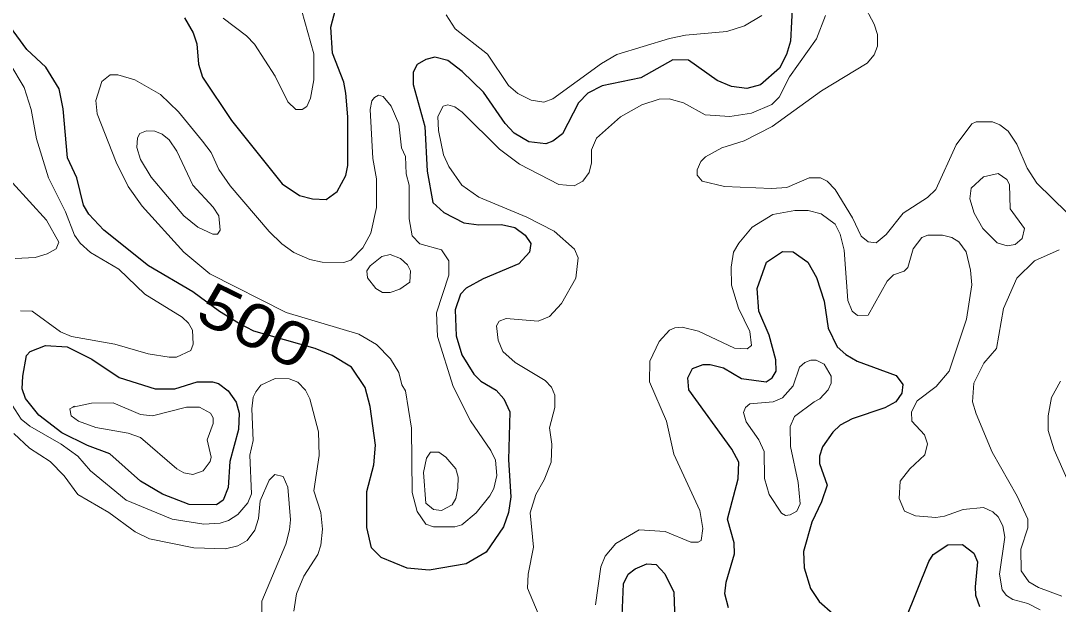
# Model space of a CAD drawing. Extents: x 577 to 602.9, y 7483.8 to 7511.6.
# Drawn here: x 579.985 to 581.887, y 7497.36 to 7498.43 of the extents above; entities that cross this region are included whole.
import ezdxf
from ezdxf.enums import TextEntityAlignment as Align

# ---------------------------------------------------------------- set-up
doc = ezdxf.new("R2010")
doc.units = 0
doc.header["$LTSCALE"] = 0.032
doc.layers.add('1', color=7, linetype='Continuous', lineweight=25)
doc.layers.add('2', color=7, linetype='Continuous', lineweight=13)
doc.layers.add('61', color=7, linetype='Continuous')

msp = doc.modelspace()

# ---------------------------------------------------------------- linework, layer by layer
at = {"layer": '1'}
for points in [[(581.4, 7498.4635), (581.396, 7498.3927), (581.3888, 7498.3681), (581.3761, 7498.3434), (581.3411, 7498.3124), (581.3157, 7498.306), (581.2878, 7498.3092), (581.2616, 7498.3204), (581.2091, 7498.3577), (581.1805, 7498.3585), (581.1217, 7498.3251), (581.0509, 7498.3108), (581.0246, 7498.2973), (581.0071, 7498.2798)], [(580.2851, 7498.4357), (580.301, 7498.4078), (580.3074, 7498.388), (580.3106, 7498.3506), (580.3177, 7498.3267), (580.371, 7498.2472), (580.464, 7498.1311), (580.4959, 7498.1096), (580.5197, 7498.1033), (580.5444, 7498.1025), (580.565, 7498.1168), (580.5809, 7498.1462), (580.5841, 7498.1645), (580.5841, 7498.2536), (580.5809, 7498.2973), (580.577, 7498.3172), (580.5563, 7498.3705), (580.5531, 7498.4182), (580.5618, 7498.4508)], [(580.5243, 7497.8292), (580.4122, 7497.8606), (580.384, 7497.8755), (580.3487, 7497.8967), (580.3002, 7497.9331), (580.2191, 7497.9808), (580.1372, 7498.046), (580.1094, 7498.0754), (580.0999, 7498.0921), (580.0871, 7498.1422), (580.0704, 7498.1788), (580.0625, 7498.2687), (580.0553, 7498.3053), (580.0307, 7498.345), (579.9957, 7498.3776), (579.9591, 7498.4277)], [(581.0071, 7498.2798), (580.9777, 7498.2226), (580.9602, 7498.209), (580.9475, 7498.2043), (580.9165, 7498.2082), (580.8895, 7498.2241), (580.8728, 7498.2416), (580.833, 7498.2989), (580.794, 7498.3371), (580.7678, 7498.3569), (580.7439, 7498.3633), (580.7272, 7498.3593), (580.7113, 7498.3498), (580.7042, 7498.3355), (580.7042, 7498.3132), (580.7257, 7498.2361), (580.7296, 7498.1542), (580.74, 7498.0969), (580.7606, 7498.0786), (580.7972, 7498.0595), (580.8243, 7498.0556), (580.8664, 7498.0564), (580.8903, 7498.0508), (580.9093, 7498.0365), (580.9197, 7498.0214), (580.9173, 7498.0055), (580.8982, 7497.984), (580.8322, 7497.957), (580.8012, 7497.9395), (580.7909, 7497.9283), (580.7813, 7497.8997), (580.7829, 7497.852), (580.7932, 7497.817), (580.8155, 7497.782), (580.8282, 7497.7693), (580.8561, 7497.7526), (580.8704, 7497.7367), (580.8815, 7497.7128), (580.8791, 7497.6246), (580.8831, 7497.557), (580.8791, 7497.5284), (580.8696, 7497.5021), (580.8378, 7497.4552), (580.8012, 7497.4337), (580.7336, 7497.4226), (580.6931, 7497.4258), (580.6453, 7497.4457), (580.6278, 7497.4632), (580.6191, 7497.5005), (580.6191, 7497.5665), (580.6318, 7497.6158), (580.635, 7497.6516), (580.6255, 7497.7224), (580.6159, 7497.7574), (580.5913, 7497.7948), (580.5555, 7497.8162), (580.5243, 7497.8292)], [(581.2823, 7497.3534), (581.2759, 7497.3789), (581.2783, 7497.4003), (581.2934, 7497.452), (581.2926, 7497.4727), (581.2807, 7497.5156), (581.2998, 7497.5896), (581.3014, 7497.6206), (581.2886, 7497.6445), (581.2099, 7497.7534), (581.2075, 7497.7749), (581.2163, 7497.7924), (581.2362, 7497.7995), (581.2489, 7497.7995), (581.2735, 7497.7932), (581.3061, 7497.7741), (581.3515, 7497.7677), (581.3626, 7497.7749), (581.3697, 7497.7876), (581.369, 7497.8083), (581.357, 7497.8536), (581.3379, 7497.8973), (581.3348, 7497.9387), (581.3523, 7497.9872), (581.3817, 7498.0071), (581.4008, 7498.0063), (581.4278, 7497.9872), (581.4437, 7497.9594), (581.458, 7497.9156), (581.4652, 7497.8663), (581.4819, 7497.8321), (581.4978, 7497.8178), (581.5184, 7497.8059), (581.59, 7497.7796), (581.6019, 7497.7629), (581.6003, 7497.747), (581.5892, 7497.7311), (581.5693, 7497.72), (581.5089, 7497.7001), (581.4874, 7497.6882), (581.4739, 7497.6755), (581.4548, 7497.6484), (581.4493, 7497.6317), (581.4493, 7497.6182), (581.4636, 7497.5785)], [(581.4636, 7497.5785), (581.4532, 7497.5475), (581.435, 7497.5101), (581.4198, 7497.4568), (581.4214, 7497.4266), (581.4326, 7497.3884), (581.4485, 7497.3646), (581.4739, 7497.3431)], [(581.6067, 7497.332), (581.6497, 7497.4385), (581.6576, 7497.4512), (581.6846, 7497.4687), (581.7117, 7497.4695), (581.7323, 7497.4536), (581.7387, 7497.4377), (581.7347, 7497.3916), (581.7355, 7497.3765), (581.7427, 7497.3558)], [(581.0875, 7497.3383), (581.0898, 7497.3972), (581.0986, 7497.4147), (581.1113, 7497.425), (581.1328, 7497.4337), (581.1495, 7497.4329), (581.1654, 7497.4155), (581.1821, 7497.3821), (581.1853, 7497.2946)]]:
    msp.add_lwpolyline(points, dxfattribs=at)
msp.add_lwpolyline([(579.9881, 7497.7784), (579.9949, 7497.8162), (580.002, 7497.8234), (580.0299, 7497.8345), (580.0696, 7497.8321), (580.115, 7497.8091), (580.1651, 7497.7757), (580.2311, 7497.755), (580.2668, 7497.755), (580.3082, 7497.7677), (580.336, 7497.7677), (580.3472, 7497.7645), (580.3646, 7497.751), (580.3798, 7497.7303), (580.3853, 7497.7105), (580.3837, 7497.6802), (580.3678, 7497.6214), (580.3646, 7497.5737), (580.3559, 7497.5506), (580.3432, 7497.5419), (580.2931, 7497.5427), (580.2446, 7497.5618), (580.204, 7497.5856), (580.1476, 7497.6357), (580.107, 7497.6508), (580.0598, 7497.674), (580.0179, 7497.7065), (579.9933, 7497.7375), (579.9869, 7497.755)], close=True, dxfattribs=at)
at = {"layer": '2'}
for points in [[(581.9033, 7498.0778), (581.8476, 7498.1319), (581.8302, 7498.1597), (581.8111, 7498.2035), (581.7952, 7498.2273), (581.7801, 7498.2393), (581.7665, 7498.2448), (581.7363, 7498.2448), (581.7284, 7498.2408), (581.6997, 7498.2027), (581.6624, 7498.1208), (581.6473, 7498.1057), (581.6027, 7498.077), (581.5717, 7498.0381), (581.5534, 7498.023), (581.5383, 7498.0246), (581.5256, 7498.0349), (581.5097, 7498.0683), (581.4779, 7498.1208), (581.4636, 7498.1359), (581.4509, 7498.1422), (581.4302, 7498.1422), (581.3896, 7498.124), (581.361, 7498.1224), (581.2751, 7498.1263), (581.2338, 7498.1359), (581.225, 7498.147), (581.225, 7498.1566), (581.2314, 7498.1717), (581.2401, 7498.1804), (581.2704, 7498.1971), (581.3109, 7498.2098), (581.3626, 7498.2361), (581.4532, 7498.3013), (581.5367, 7498.3522), (581.5495, 7498.3673), (581.5558, 7498.3832), (581.5558, 7498.4047), (581.5495, 7498.4237), (581.5089, 7498.5001)], [(580.3559, 7498.4349), (580.3988, 7498.4023), (580.4132, 7498.3872), (580.4513, 7498.3283), (580.4744, 7498.2814), (580.4887, 7498.2671), (580.5006, 7498.2671), (580.5094, 7498.2727), (580.5157, 7498.2878), (580.5221, 7498.322), (580.5221, 7498.3697), (580.4998, 7498.4476)], [(581.4604, 7498.4396), (581.4437, 7498.3967), (581.3944, 7498.3275), (581.3753, 7498.2901), (581.3618, 7498.2766), (581.3244, 7498.2607), (581.2847, 7498.2544), (581.2393, 7498.2575), (581.1996, 7498.2798), (581.1733, 7498.287), (581.1551, 7498.2862), (581.1232, 7498.2758), (581.0843, 7498.2536), (581.0405, 7498.2146), (581.031, 7498.1931), (581.031, 7498.1693), (581.027, 7498.1518), (581.0151, 7498.1359), (580.9992, 7498.1271), (580.9714, 7498.1295), (580.899, 7498.1669), (580.8624, 7498.1947), (580.794, 7498.2623), (580.7805, 7498.2719), (580.7678, 7498.2758), (580.7591, 7498.2734), (580.7495, 7498.2544), (580.7503, 7498.2289), (580.7598, 7498.1844), (580.7694, 7498.1629), (580.7932, 7498.1287), (580.8243, 7498.1065), (580.9125, 7498.0699), (580.9626, 7498.0444), (581, 7498.011), (581.0064, 7497.9951), (581.0024, 7497.9578), (580.9761, 7497.9116), (580.9539, 7497.8878), (580.9332, 7497.879), (580.8744, 7497.8838), (580.8616, 7497.879), (580.8569, 7497.8703), (580.86, 7497.8441), (580.8688, 7497.8234), (580.8911, 7497.8035), (580.9459, 7497.7701), (580.9578, 7497.7582), (580.9642, 7497.7431), (580.9642, 7497.7208), (580.9539, 7497.6834), (580.9586, 7497.6532), (580.9571, 7497.6206), (580.9443, 7497.588), (580.9292, 7497.561), (580.9189, 7497.5276), (580.9245, 7497.4648), (580.9149, 7497.4147), (580.9141, 7497.3892), (580.9332, 7497.3431)], [(581.3435, 7498.4396), (581.3117, 7498.4206), (581.2791, 7498.4102), (581.2036, 7498.4039), (581.1741, 7498.3975), (581.0779, 7498.3681), (581.0493, 7498.3514), (580.9602, 7498.287), (580.9435, 7498.2806), (580.9205, 7498.2846), (580.8958, 7498.2965), (580.8791, 7498.3116), (580.8402, 7498.3689), (580.7813, 7498.415), (580.7646, 7498.4412)], [(579.9838, 7497.8981), (580.0052, 7497.8973), (580.0577, 7497.8592), (580.0776, 7497.8512), (580.1571, 7497.8369), (580.2183, 7497.8194), (580.2565, 7497.813), (580.27, 7497.813), (580.2963, 7497.825), (580.301, 7497.8369), (580.2994, 7497.8623), (580.2923, 7497.8751), (580.2804, 7497.8862), (580.212, 7497.9283), (580.1643, 7497.9745), (580.1126, 7498.0047), (580.0935, 7498.0222), (580.0832, 7498.0365), (580.0665, 7498.0794), (580.0354, 7498.1422), (580.0132, 7498.2138), (580.0036, 7498.2671), (579.9909, 7498.3076), (579.9647, 7498.3514)], [(579.9694, 7498.1327), (580.0315, 7498.0643), (580.0545, 7498.0238), (580.0498, 7498.0118), (580.0331, 7498.0023), (580.0108, 7497.9959), (579.9742, 7497.9943)], [(581.0382, 7497.359), (581.0485, 7497.4282), (581.0564, 7497.4481), (581.0755, 7497.4711), (581.1185, 7497.4966), (581.1662, 7497.4934), (581.2131, 7497.4735), (581.2266, 7497.4735), (581.2322, 7497.4767), (581.2354, 7497.4989), (581.2298, 7497.5315), (581.1821, 7497.6349), (581.1686, 7497.6954), (581.1376, 7497.7677), (581.1384, 7497.8059), (581.1551, 7497.8417), (581.1741, 7497.8623), (581.1837, 7497.8671), (581.1972, 7497.8679), (581.2274, 7497.8607), (581.2934, 7497.8297), (581.3165, 7497.8281), (581.3244, 7497.8345), (581.3212, 7497.86), (581.3006, 7497.9029), (581.2878, 7497.945), (581.2871, 7497.9784), (581.2918, 7498.0055), (581.3014, 7498.0222), (581.326, 7498.0516), (581.3634, 7498.0747), (581.4039, 7498.0818), (581.4286, 7498.0818), (581.4524, 7498.0762), (581.4779, 7498.0572), (581.4874, 7498.0389), (581.4946, 7498.0094), (581.501, 7497.9172), (581.5089, 7497.8973), (581.5192, 7497.8894), (581.5383, 7497.8902), (581.5733, 7497.9522), (581.5852, 7497.9641), (581.6043, 7497.9705), (581.6115, 7497.9776), (581.621, 7498.0118), (581.6369, 7498.0325), (581.6481, 7498.0365), (581.6751, 7498.0365), (581.6918, 7498.0325), (581.7045, 7498.0246), (581.718, 7498.0063), (581.726, 7497.9729), (581.7284, 7497.9458), (581.7188, 7497.883), (581.687, 7497.7876), (581.6632, 7497.759), (581.6282, 7497.7327), (581.6178, 7497.7128), (581.6186, 7497.6954), (581.6417, 7497.6707), (581.6473, 7497.654), (581.6425, 7497.6341), (581.6147, 7497.6079), (581.5972, 7497.5856), (581.5956, 7497.5538), (581.6051, 7497.5308), (581.625, 7497.522), (581.6624, 7497.5188), (581.6783, 7497.5212), (581.7125, 7497.5339), (581.7498, 7497.5371), (581.7673, 7497.5292), (581.7769, 7497.5204), (581.7856, 7497.5037), (581.7888, 7497.483), (581.7793, 7497.4147), (581.784, 7497.386), (581.792, 7497.3757), (581.8039, 7497.3685), (581.831, 7497.3614), (581.854, 7497.3495)], [(581.8938, 7497.3749), (581.8508, 7497.3908), (581.8333, 7497.4011), (581.819, 7497.421), (581.8182, 7497.4608), (581.831, 7497.4997), (581.831, 7497.5156), (581.8119, 7497.5578), (581.7657, 7497.6389), (581.7363, 7497.7089), (581.73, 7497.7311), (581.7323, 7497.7653), (581.7506, 7497.8019), (581.7737, 7497.8289), (581.7864, 7497.9021), (581.8111, 7497.9578), (581.8437, 7497.9896), (581.889, 7498.0102)], [(580.538, 7497.4974), (580.5348, 7497.5284), (580.5221, 7497.5681), (580.5316, 7497.6325), (580.5308, 7497.6763), (580.5149, 7497.7367), (580.507, 7497.7526), (580.4927, 7497.7669), (580.4768, 7497.7733), (580.4513, 7497.7741), (580.4251, 7497.7614), (580.4155, 7497.7494), (580.4108, 7497.7399), (580.4084, 7497.7184), (580.4108, 7497.6604), (580.4044, 7497.6333), (580.4076, 7497.5626), (580.4012, 7497.5459), (580.3829, 7497.5244), (580.3654, 7497.5133), (580.3503, 7497.5085), (580.3201, 7497.5069), (580.2621, 7497.5156), (580.1778, 7497.5506), (580.1126, 7497.6047), (580.0893, 7497.6312), (580.0589, 7497.6536), (580.0013, 7497.6866), (579.9853, 7497.6993), (579.9631, 7497.7335)], [(581.8914, 7497.7693), (581.8747, 7497.7391), (581.8683, 7497.7057), (581.8683, 7497.6787), (581.8795, 7497.6429), (581.9049, 7497.5864)], [(580.0801, 7497.7215), (580.0832, 7497.7232), (580.0801, 7497.7215)], [(579.9718, 7497.6731), (580.0005, 7497.6461), (580.0386, 7497.6214), (580.0641, 7497.5952), (580.0895, 7497.561), (580.146, 7497.5284), (580.1945, 7497.4926), (580.2207, 7497.4799), (580.3018, 7497.4632), (580.3599, 7497.4616), (580.3829, 7497.4671), (580.3996, 7497.4767), (580.4139, 7497.4958), (580.4203, 7497.5172), (580.4235, 7497.5498), (580.4402, 7497.5872), (580.4505, 7497.5975), (580.4656, 7497.5944), (580.4744, 7497.5745), (580.4792, 7497.5148), (580.4776, 7497.4966), (580.4704, 7497.4703), (580.4267, 7497.3654), (580.4267, 7497.3431)], [(580.4855, 7497.3471), (580.4903, 7497.3789), (580.5038, 7497.4115), (580.5292, 7497.4512), (580.5348, 7497.4679), (580.538, 7497.4974)]]:
    msp.add_lwpolyline(points, dxfattribs=at)
for points in [[(580.2835, 7498.0055), (580.2072, 7498.0898), (580.1818, 7498.1263), (580.1595, 7498.1709), (580.1245, 7498.2591), (580.1221, 7498.2838), (580.1332, 7498.3188), (580.1484, 7498.3307), (580.1627, 7498.3307), (580.1937, 7498.322), (580.2406, 7498.2949), (580.274, 7498.2631), (580.3177, 7498.209), (580.3336, 7498.1884), (580.3479, 7498.1574), (580.3686, 7498.1271), (580.4402, 7498.0436), (580.4632, 7498.0206), (580.4855, 7498.0047), (580.5149, 7497.992), (580.5372, 7497.9872), (580.577, 7497.9864), (580.5897, 7497.9912), (580.6119, 7498.0134), (580.6263, 7498.0405), (580.6366, 7498.0874), (580.6366, 7498.1399), (580.6302, 7498.1772), (580.6255, 7498.2671), (580.6286, 7498.283), (580.6334, 7498.2893), (580.6406, 7498.2933), (580.6493, 7498.2909), (580.6636, 7498.2734), (580.6779, 7498.2408), (580.6827, 7498.1971), (580.6899, 7498.1812), (580.6915, 7498.1494), (580.697, 7498.1287), (580.697, 7498.0667), (580.7026, 7498.0357), (580.7161, 7498.0206), (580.7559, 7498.0102), (580.7694, 7497.9896), (580.7694, 7497.9633), (580.7471, 7497.8941), (580.7487, 7497.8512), (580.7773, 7497.759), (580.8091, 7497.6961), (580.8465, 7497.6421), (580.8553, 7497.6238), (580.8577, 7497.596), (580.8521, 7497.5721), (580.8449, 7497.5586), (580.8195, 7497.5276), (580.7932, 7497.5053), (580.7805, 7497.5021), (580.7416, 7497.5021), (580.7272, 7497.5069), (580.7113, 7497.53), (580.7026, 7497.5649), (580.701, 7497.6826), (580.6899, 7497.751), (580.6835, 7497.7621), (580.6779, 7497.7852), (580.6628, 7497.8099), (580.6366, 7497.8361), (580.6048, 7497.8552), (580.4712, 7497.8949), (580.3312, 7497.9657)], [(580.2708, 7498.1907), (580.3002, 7498.1287), (580.3376, 7498.0882), (580.3479, 7498.0723), (580.3503, 7498.046), (580.3456, 7498.0389), (580.3368, 7498.0389), (580.309, 7498.0516), (580.2835, 7498.0723), (580.2239, 7498.143), (580.204, 7498.1756), (580.1977, 7498.1979), (580.1985, 7498.2154), (580.2032, 7498.2234), (580.2152, 7498.2281), (580.2303, 7498.2273), (580.2438, 7498.2218), (580.2565, 7498.2114)], [(581.7928, 7498.1391), (581.7976, 7498.1295), (581.7991, 7498.085), (581.8254, 7498.0492), (581.8206, 7498.0309), (581.8079, 7498.0198), (581.7936, 7498.0174), (581.7753, 7498.023), (581.749, 7498.0492), (581.7331, 7498.077), (581.7252, 7498.1033), (581.7276, 7498.1232), (581.7498, 7498.1438), (581.7769, 7498.1502)], [(580.6795, 7497.9379), (580.6978, 7497.9506), (580.6994, 7497.9713), (580.6938, 7497.9824), (580.6811, 7497.9943), (580.662, 7498.0015), (580.6469, 7497.9975), (580.6255, 7497.9808), (580.6191, 7497.9713), (580.6207, 7497.9586), (580.6358, 7497.9387), (580.6477, 7497.9315), (580.662, 7497.9315)], [(581.4397, 7497.7311), (581.4031, 7497.7041), (581.3952, 7497.6858), (581.396, 7497.6492), (581.4103, 7497.5832), (581.4135, 7497.5443), (581.4079, 7497.5308), (581.3952, 7497.5236), (581.3872, 7497.5228), (581.3793, 7497.5268), (581.357, 7497.561), (581.3483, 7497.5904), (581.3475, 7497.6397), (581.3379, 7497.6612), (581.3149, 7497.6946), (581.3101, 7497.7113), (581.3133, 7497.7208), (581.3212, 7497.7272), (581.3642, 7497.7311), (581.3817, 7497.7383), (581.4008, 7497.7606), (581.4127, 7497.7948), (581.4222, 7497.8035), (581.4334, 7497.8075), (581.4429, 7497.8075), (581.458, 7497.8003), (581.4707, 7497.7781), (581.4707, 7497.7653), (581.4652, 7497.7534), (581.4501, 7497.7367)], [(580.0801, 7497.7215), (580.0744, 7497.7184), (580.0768, 7497.7057), (580.0903, 7497.6954), (580.1221, 7497.6842), (580.1818, 7497.6739), (580.204, 7497.6659), (580.2708, 7497.6079), (580.2835, 7497.6007), (580.3002, 7497.5975), (580.3193, 7497.6047), (580.332, 7497.6214), (580.3336, 7497.6294), (580.3265, 7497.6612), (580.3376, 7497.6914), (580.3376, 7497.7017), (580.3328, 7497.7105), (580.3122, 7497.7216), (580.2883, 7497.7216), (580.2263, 7497.7057), (580.204, 7497.7081), (580.1539, 7497.7295), (580.1142, 7497.7288)], [(580.7638, 7497.6294), (580.7821, 7497.6079), (580.7869, 7497.5928), (580.7861, 7497.5729), (580.7821, 7497.5538), (580.7758, 7497.5419), (580.7559, 7497.5315), (580.7416, 7497.5339), (580.7272, 7497.5451), (580.7233, 7497.6015), (580.7288, 7497.6278), (580.736, 7497.6389), (580.7511, 7497.6389)]]:
    msp.add_lwpolyline(points, close=True, dxfattribs=at)

# ---------------------------------------------------------------- texts
at = {"layer": '61', "width": 1.2}
msp.add_text('500', height=0.08, rotation=333.918, dxfattribs=at).set_placement((580.3975, 7497.8346), align=Align.CENTER)

doc.saveas('drawing.dxf')
